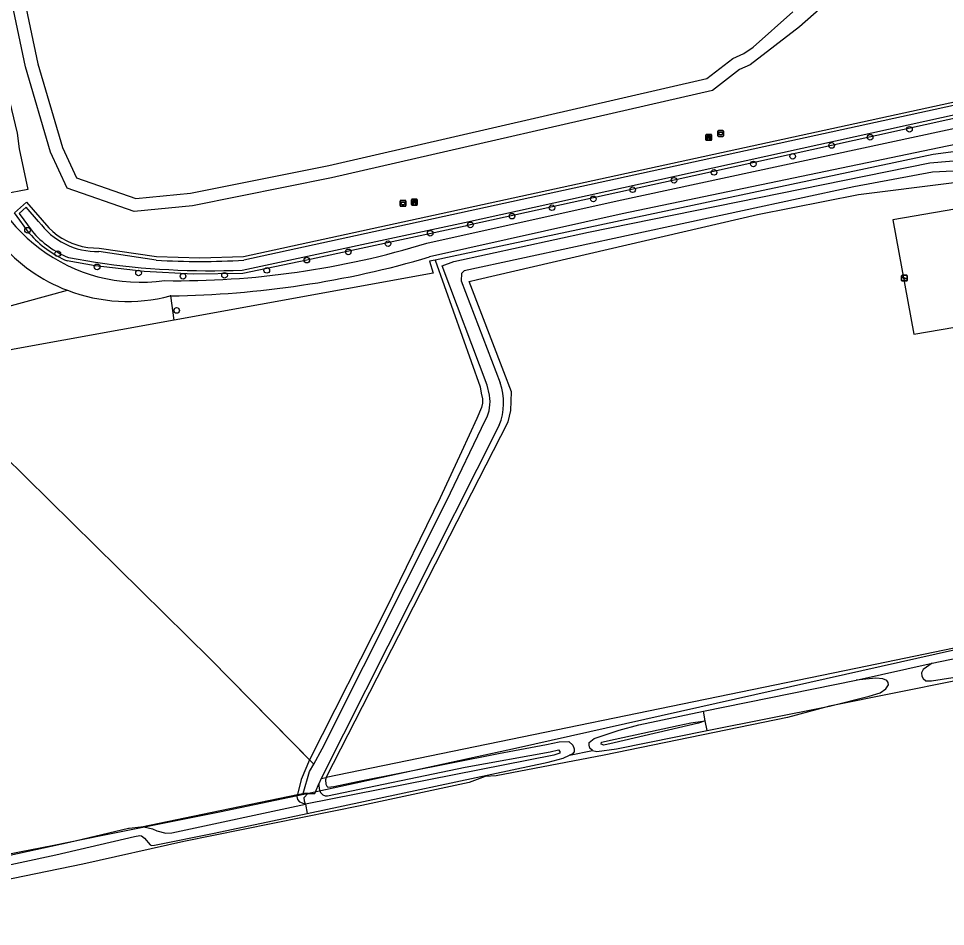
# Model space of a CAD drawing. Extents: x 162880 to 165536, y 384011 to 385179.
# Drawn here: x 163616.5 to 163777.7, y 384087.5 to 384245.3 of the extents above; entities that cross this region are included whole.
import ezdxf

# ---------------------------------------------------------------- set-up
doc = ezdxf.new("R2010")
doc.units = 0
for name, color, linetype in [('IMGEO_Afvalbak', 7, 'Continuous'), ('IMGEO_Bank', 7, 'Continuous'), ('IMGEO_Boom', 7, 'Continuous'), ('IMGEO_Bouwland', 7, 'Continuous'), ('IMGEO_Grasland_agrarisch', 7, 'Continuous'), ('IMGEO_Grasland_overig', 7, 'Continuous'), ('IMGEO_Greppel_droge_sloot', 7, 'Continuous'), ('IMGEO_Groenvoorziening', 7, 'Continuous'), ('IMGEO_Hek', 7, 'Continuous'), ('IMGEO_Loofbos', 7, 'Continuous'), ('IMGEO_Meer_plas_ven_vijver', 7, 'Continuous'), ('IMGEO_Oever', 7, 'Continuous'), ('IMGEO_Speelvoorziening', 7, 'Continuous'), ('IMGEO_Spoorbaan_halfverhard', 7, 'Continuous'), ('IMGEO_Struiken', 7, 'Continuous'), ('IMGEO_Voetpad_halfverhard', 7, 'Continuous'), ('IMGEO_Waterloop', 7, 'Continuous')]:
    doc.layers.add(name, color=color, linetype=linetype)

msp = doc.modelspace()

# ---------------------------------------------------------------- linework, layer by layer
at = {"layer": 'IMGEO_Afvalbak'}
for p, q in [((163738.07, 384224.91), (163738.07, 384225.71)), ((163738.07, 384225.71), (163738.07, 384224.91)), ((163738.17, 384225.81), (163738.96, 384225.81)), ((163738.96, 384225.81), (163738.17, 384225.81)), ((163738.96, 384224.81), (163738.17, 384224.81)), ((163738.17, 384224.81), (163738.96, 384224.81)), ((163739.06, 384225.71), (163739.06, 384224.91)), ((163739.06, 384224.91), (163739.06, 384225.71)), ((163682.82, 384212.77), (163682.82, 384213.57)), ((163682.82, 384213.57), (163682.82, 384212.77)), ((163682.92, 384213.67), (163683.71, 384213.67)), ((163683.71, 384213.67), (163682.92, 384213.67)), ((163683.81, 384213.57), (163683.81, 384212.77)), ((163683.81, 384212.77), (163683.81, 384213.57)), ((163683.71, 384212.67), (163682.92, 384212.67)), ((163682.92, 384212.67), (163683.71, 384212.67))]:
    msp.add_line(p, q, dxfattribs=at)
for points in [[(163738.22, 384225.52), (163738.92, 384225.52), (163738.77, 384225.05), (163738.36, 384225.05), (163738.22, 384225.52)], [(163682.96, 384213.39), (163683.67, 384213.39), (163683.52, 384212.92), (163683.11, 384212.92), (163682.96, 384213.39)]]:
    msp.add_lwpolyline(points, dxfattribs=at)
for centre, start, end in [((163738.17, 384225.71), 90, 180), ((163738.17, 384225.71), 90, 180), ((163738.17, 384224.91), 180, 270), ((163738.17, 384224.91), 180, 270), ((163738.96, 384225.71), 0, 90), ((163738.96, 384225.71), 360, 90), ((163738.96, 384224.91), 270, 0), ((163738.96, 384224.91), 270, 0), ((163682.92, 384213.57), 90, 180), ((163682.92, 384213.57), 90, 180), ((163683.71, 384213.57), 0, 90), ((163683.71, 384213.57), 360, 90), ((163682.92, 384212.77), 180, 270), ((163682.92, 384212.77), 180, 270), ((163683.71, 384212.77), 270, 0), ((163683.71, 384212.77), 270, 0)]:
    msp.add_arc(centre, 0.1, start, end, dxfattribs=at)
at = {"layer": 'IMGEO_Bank'}
for p, q in [((163735.98, 384224.2), (163735.98, 384225.04)), ((163735.98, 384225.04), (163735.98, 384224.2)), ((163736.06, 384225.12), (163736.9, 384225.12)), ((163736.9, 384225.12), (163736.06, 384225.12)), ((163736.98, 384225.05), (163736.98, 384224.21)), ((163736.98, 384224.21), (163736.98, 384225.05)), ((163736.91, 384224.13), (163736.07, 384224.13)), ((163736.07, 384224.13), (163736.91, 384224.13)), ((163736.29, 384224.63), (163736.29, 384224.74)), ((163736.68, 384224.52), (163736.29, 384224.52)), ((163736.62, 384224.74), (163736.34, 384224.74)), ((163736.34, 384224.74), (163736.34, 384224.63)), ((163736.34, 384224.62), (163736.62, 384224.62)), ((163736.63, 384224.63), (163736.63, 384224.74)), ((163736.67, 384224.74), (163736.67, 384224.63)), ((163684.81, 384212.94), (163684.81, 384213.78)), ((163684.81, 384213.78), (163684.81, 384212.94)), ((163684.88, 384213.87), (163685.72, 384213.87)), ((163685.72, 384213.87), (163684.88, 384213.87)), ((163685.11, 384213.37), (163685.11, 384213.48)), ((163685.45, 384213.48), (163685.16, 384213.48)), ((163685.16, 384213.48), (163685.16, 384213.37)), ((163685.45, 384213.37), (163685.45, 384213.48)), ((163685.5, 384213.48), (163685.5, 384213.37)), ((163685.8, 384213.79), (163685.8, 384212.95)), ((163685.8, 384212.95), (163685.8, 384213.79)), ((163685.73, 384212.87), (163684.89, 384212.87)), ((163684.89, 384212.87), (163685.73, 384212.87)), ((163685.5, 384213.26), (163685.11, 384213.26)), ((163685.16, 384213.37), (163685.45, 384213.37))]:
    msp.add_line(p, q, dxfattribs=at)
for points in [[(163736.29, 384224.74), (163736.2, 384224.74), (163736.2, 384224.9), (163736.76, 384224.9), (163736.76, 384224.74), (163736.68, 384224.74)], [(163736.23, 384224.52), (163736.09, 384224.52), (163736.2, 384224.62), (163736.29, 384224.62)], [(163736.28, 384224.52), (163736.28, 384224.31), (163736.24, 384224.31), (163736.24, 384224.52)], [(163736.68, 384224.62), (163736.76, 384224.62), (163736.88, 384224.52), (163736.74, 384224.52)], [(163736.73, 384224.52), (163736.73, 384224.31), (163736.69, 384224.31), (163736.69, 384224.52)], [(163685.11, 384213.48), (163685.02, 384213.48), (163685.02, 384213.65), (163685.59, 384213.65), (163685.59, 384213.48), (163685.5, 384213.48)], [(163685.05, 384213.26), (163684.91, 384213.26), (163685.02, 384213.37), (163685.11, 384213.37)], [(163685.1, 384213.26), (163685.1, 384213.05), (163685.06, 384213.05), (163685.06, 384213.26)], [(163685.5, 384213.37), (163685.59, 384213.37), (163685.7, 384213.26), (163685.56, 384213.26)], [(163685.55, 384213.26), (163685.55, 384213.05), (163685.51, 384213.05), (163685.51, 384213.26)]]:
    msp.add_lwpolyline(points, dxfattribs=at)
for centre, radius, start, end in [((163736.06, 384225.05), 0.0779, 92.4484, 184.2845), ((163736.06, 384225.05), 0.0779, 92.4484, 184.2845), ((163736.91, 384225.05), 0.0779, 2.4484, 94.2845), ((163736.91, 384225.05), 0.0779, 2.4484, 94.2845), ((163736.06, 384224.2), 0.0779, 182.4484, 274.2845), ((163736.06, 384224.2), 0.0779, 182.4484, 274.2845), ((163736.23, 384224.52), 0.00671, 2.8957, 87.1043), ((163736.29, 384224.52), 0.00671, 92.8957, 177.1043), ((163736.29, 384224.74), 0.00671, 2.8957, 87.1043), ((163736.29, 384224.63), 0.00671, 272.8957, 357.1043), ((163736.34, 384224.74), 0.00671, 92.8957, 177.1043), ((163736.34, 384224.63), 0.00671, 182.8957, 267.1043), ((163736.62, 384224.74), 0.00671, 2.8957, 87.1043), ((163736.62, 384224.63), 0.00671, 272.8957, 357.1043), ((163736.68, 384224.74), 0.00671, 92.8957, 177.1043), ((163736.68, 384224.63), 0.00671, 182.8957, 267.1043), ((163736.68, 384224.52), 0.00671, 2.8957, 87.1043), ((163736.74, 384224.52), 0.00671, 92.8957, 177.1043), ((163736.91, 384224.2), 0.0779, 272.4484, 4.2845), ((163736.91, 384224.2), 0.0779, 272.4484, 4.2845), ((163684.88, 384213.79), 0.0779, 92.4484, 184.2845), ((163684.88, 384213.79), 0.0779, 92.4484, 184.2845), ((163685.11, 384213.48), 0.00671, 2.8957, 87.1043), ((163685.16, 384213.48), 0.00671, 92.8957, 177.1043), ((163685.45, 384213.48), 0.00671, 2.8957, 87.1043), ((163685.5, 384213.48), 0.00671, 92.8957, 177.1043), ((163685.73, 384213.79), 0.0779, 2.4484, 94.2845), ((163685.73, 384213.79), 0.0779, 2.4484, 94.2845), ((163684.88, 384212.95), 0.0779, 182.4484, 274.2845), ((163684.88, 384212.95), 0.0779, 182.4484, 274.2845), ((163685.05, 384213.26), 0.00671, 2.8957, 87.1043), ((163685.11, 384213.26), 0.00671, 92.8957, 177.1043), ((163685.11, 384213.37), 0.00671, 272.8957, 357.1043), ((163685.16, 384213.37), 0.00671, 182.8957, 267.1043), ((163685.45, 384213.37), 0.00671, 272.8957, 357.1043), ((163685.5, 384213.37), 0.00671, 182.8957, 267.1043), ((163685.5, 384213.26), 0.00671, 2.8957, 87.1043), ((163685.56, 384213.26), 0.00671, 92.8957, 177.1043), ((163685.73, 384212.95), 0.0779, 272.4484, 4.2845), ((163685.73, 384212.95), 0.0779, 272.4484, 4.2845)]:
    msp.add_arc(centre, radius, start, end, dxfattribs=at)
at = {"layer": 'IMGEO_Boom'}
for centre in [(163771.41, 384226.04), (163764.57, 384224.66), (163757.86, 384223.24), (163751.1, 384221.34), (163744.25, 384220.02), (163737.41, 384218.55), (163730.46, 384217.18), (163723.25, 384215.54), (163716.42, 384213.94), (163709.23, 384212.41), (163702.27, 384210.94), (163618.02, 384208.5), (163695.02, 384209.42), (163688.04, 384207.96), (163680.71, 384206.16), (163623.27, 384204.41), (163673.8, 384204.73), (163630.11, 384202.12), (163666.59, 384203.3), (163637.32, 384201.07), (163645.06, 384200.5), (163652.28, 384200.66), (163659.63, 384201.52), (163643.95, 384194.55)]:
    msp.add_circle(centre, 0.489, dxfattribs=at)
at = {"layer": 'IMGEO_Bouwland'}
for points in [[(163669.93, 384113.34), (163701.6, 384175.2), (163702.07, 384177.18), (163702.16, 384180.42), (163700.88, 384183.88), (163694.8, 384199.6), (163696.26, 384199.93), (163744.98, 384211.21), (163762.51, 384214.71), (163794.91, 384218.78)], [(163768.5, 384210.31), (163772.14, 384190.41), (163811.9, 384197.22), (163808.26, 384217.12), (163768.5, 384210.31)]]:
    msp.add_lwpolyline(points, dxfattribs=at)
at = {"layer": 'IMGEO_Grasland_agrarisch'}
for points in [[(163688.91, 384203.3), (163687.95, 384203.1), (163688.59, 384201.03), (163643.49, 384192.85)], [(163688.91, 384203.3), (163696.71, 384181.26), (163696.94, 384180.18), (163697.14, 384179.2), (163697.14, 384178.42), (163696.96, 384177.7), (163696.13, 384175.79), (163693.49, 384170), (163689.8, 384161.99), (163680.31, 384142.65), (163667.08, 384116.41)], [(163615.03, 384187.69), (163610.51, 384182.07), (163609.74, 384173.4), (163649.77, 384133.98), (163667.08, 384116.41)], [(163667.08, 384116.41), (163665.63, 384113), (163664.96, 384110.38)]]:
    msp.add_lwpolyline(points, dxfattribs=at)
at = {"layer": 'IMGEO_Grasland_overig'}
for points in [[(163716.26, 384118.08), (163717.03, 384117.87), (163720.44, 384118.34), (163736.22, 384121.51)], [(163666.66, 384107.12), (163708.59, 384116.04), (163711.18, 384116.72), (163712.25, 384117.22)], [(163637.82, 384104.8), (163651.54, 384107.62), (163664.96, 384110.38)], [(163664.96, 384110.38), (163664.86, 384110.06), (163664.99, 384109.54), (163665.29, 384109.11), (163666.36, 384108.74)], [(163637.82, 384104.8), (163638.27, 384104.81), (163639.75, 384104.45), (163640.53, 384104.07), (163642.04, 384103.66), (163643.12, 384103.76), (163666.36, 384108.74)], [(163666.36, 384108.74), (163666.66, 384107.12)], [(163573.72, 384089.16), (163605.87, 384096.28), (163622.92, 384099.92), (163636.63, 384103.12), (163637.54, 384103.28), (163637.81, 384103.23), (163638.33, 384102.82), (163639.34, 384101.63), (163639.58, 384101.53), (163640.07, 384101.57), (163650.45, 384103.67), (163666.66, 384107.12)], [(163573.38, 384090.79), (163625.3, 384102.13), (163635.57, 384104.54), (163635.67, 384104.53), (163637.7, 384104.78), (163637.82, 384104.8)]]:
    msp.add_lwpolyline(points, dxfattribs=at)
at = {"layer": 'IMGEO_Greppel_droge_sloot'}
for points in [[(163775.34, 384133.21), (163789.9, 384136.27), (163791.69, 384136.35), (163792.35, 384136.25), (163792.99, 384135.8)], [(163775.34, 384133.21), (163773.77, 384132.15), (163773.52, 384131.55), (163773.57, 384130.99), (163773.78, 384130.55), (163774.24, 384130.18), (163775.23, 384130.16), (163778.92, 384130.77), (163793.06, 384133.71), (163793.69, 384134.02), (163793.9, 384134.39), (163793.85, 384134.85), (163793.52, 384135.4), (163792.99, 384135.8)], [(163735.58, 384124.88), (163762.13, 384130.28)], [(163757.52, 384125.78), (163764.38, 384127.48), (163766.29, 384128.06), (163767.27, 384128.75), (163767.73, 384129.45), (163767.7, 384129.9), (163767.45, 384130.24), (163766.78, 384130.54), (163765.56, 384130.65), (163762.13, 384130.28)], [(163735.86, 384123.22), (163735.58, 384124.88)], [(163736.22, 384121.51), (163757.52, 384125.78)], [(163735.86, 384123.22), (163734.69, 384122.78), (163720.03, 384119.38), (163718.27, 384119), (163717.8, 384119.13), (163717.84, 384119.52), (163720.19, 384120.05), (163731.18, 384122.39), (163733.39, 384122.84), (163735.86, 384123.22)], [(163736.22, 384121.51), (163735.86, 384123.22)], [(163668.7, 384112.24), (163668.65, 384111.91), (163668.79, 384111.12), (163669.03, 384110.72), (163669.38, 384110.37), (163669.76, 384110.17), (163670.19, 384110.15), (163694.1, 384115.14), (163708.92, 384117.84), (163710.34, 384118.17), (163710.6, 384117.9), (163710.58, 384117.58), (163709.53, 384117.22), (163666.36, 384108.74)], [(163666.36, 384108.74), (163666.18, 384109.24), (163666.15, 384109.86), (163666.74, 384110.58)]]:
    msp.add_lwpolyline(points, dxfattribs=at)
at = {"layer": 'IMGEO_Groenvoorziening'}
for points in [[(163608.93, 384262.68), (163607.96, 384267.98), (163607.59, 384271.1), (163605.13, 384271.31), (163610.18, 384250.34), (163616.19, 384225.37), (163616.57, 384222.66), (163618.07, 384215.6), (163613.84, 384214.74), (163612.35, 384220.74), (163611, 384224.03), (163610.74, 384225.11)], [(163779.43, 384271.18), (163766.57, 384256.55), (163761.05, 384251.64), (163752.29, 384243.83), (163743.67, 384237.25), (163741.86, 384236.43), (163737.13, 384232.79), (163670.88, 384217.58), (163646.71, 384212.76), (163636.58, 384211.75), (163624.89, 384215.8), (163621.99, 384222.08), (163617.65, 384236.89), (163613.52, 384256.49), (163613.1, 384256.81), (163611.67, 384257.86), (163611.14, 384258.17)], [(163628.5, 384205.51), (163630.5, 384205.38), (163640.44, 384203.91), (163648.01, 384203.68), (163655.57, 384203.91), (163802.16, 384235.82), (163802.27, 384233.04)], [(163802.27, 384233.04), (163757.86, 384223.24), (163730.46, 384217.18), (163695.02, 384209.42), (163694.14, 384209.22), (163666.59, 384203.3), (163655.44, 384200.96), (163646.83, 384200.86), (163638.28, 384201.32), (163629.77, 384202.33), (163624.93, 384203.15)], [(163794.91, 384218.78), (163795.72, 384219.86), (163795.86, 384221.49), (163795, 384223), (163788.61, 384223.38), (163775.52, 384221.67), (163744.06, 384215), (163691.89, 384203.93), (163688.91, 384203.3)], [(163618.34, 384207.95), (163615.72, 384211.52), (163617.86, 384213.37), (163621.7, 384208.92)]]:
    msp.add_lwpolyline(points, dxfattribs=at)
for centre, radius, start, end in [((163630.25, 384217.52), 12.14, 225.1719, 261.7048), ((163632.4, 384220.35), 18.75, 221.4186, 246.5442)]:
    msp.add_arc(centre, radius, start, end, dxfattribs=at)
at = {"layer": 'IMGEO_Hek'}
for points in [[(163667.79, 384115.68), (163649.77, 384133.98), (163609.74, 384173.4), (163610.51, 384182.07), (163615.03, 384187.69)], [(163586.69, 384094.3), (163598.55, 384096.77), (163607.68, 384098.63), (163616.63, 384100.42), (163622.58, 384101.6), (163630.81, 384103.26), (163651.43, 384107.4), (163667.16, 384110.71), (163702.89, 384118.44), (163814.31, 384143.43)], [(163635.57, 384104.54), (163635.67, 384104.53)]]:
    msp.add_lwpolyline(points, dxfattribs=at)
at = {"layer": 'IMGEO_Loofbos'}
for points in [[(163609.88, 384193.99), (163624.96, 384198.05)], [(163643.49, 384192.85), (163642.96, 384197.09)], [(163643.49, 384192.85), (163615.03, 384187.69)]]:
    msp.add_lwpolyline(points, dxfattribs=at)
at = {"layer": 'IMGEO_Meer_plas_ven_vijver'}
msp.add_lwpolyline([(163615.81, 384256.4), (163619.81, 384237.43), (163624.08, 384222.87), (163626.52, 384217.6), (163636.85, 384214.01), (163646.38, 384214.96), (163670.41, 384219.76), (163736.16, 384234.85), (163740.71, 384238.35), (163742.58, 384239.2), (163744.22, 384240.31), (163751.14, 384246.47)], dxfattribs=at)
at = {"layer": 'IMGEO_Oever'}
for points in [[(163669.08, 384113.16), (163669.93, 384113.34)], [(163664.96, 384110.38), (163665.94, 384110.59)]]:
    msp.add_lwpolyline(points, dxfattribs=at)
at = {"layer": 'IMGEO_Speelvoorziening'}
for p, q in [((163770.14, 384200.66), (163770.93, 384200.66)), ((163770.93, 384200.66), (163770.14, 384200.66)), ((163770.04, 384199.77), (163770.04, 384200.56)), ((163770.04, 384200.56), (163770.04, 384199.77)), ((163770.43, 384200.19), (163770.09, 384200.33)), ((163770.11, 384200.39), (163770.99, 384200.04)), ((163770.93, 384199.67), (163770.14, 384199.67)), ((163770.14, 384199.67), (163770.93, 384199.67)), ((163770.96, 384199.98), (163770.62, 384200.11)), ((163771.03, 384200.56), (163771.03, 384199.77)), ((163771.03, 384199.77), (163771.03, 384200.56))]:
    msp.add_line(p, q, dxfattribs=at)
for centre, radius, start, end in [((163770.14, 384200.56), 0.1, 90, 180), ((163770.14, 384200.56), 0.1, 90, 180), ((163770.93, 384200.56), 0.1, 0, 90), ((163770.93, 384200.56), 0.1, 360, 90), ((163770.14, 384199.77), 0.1, 180, 270), ((163770.14, 384199.77), 0.1, 180, 270), ((163770.1, 384200.36), 0.0327, 68.078, 248.078), ((163770.5, 384200.1), 0.12, 130.9928, 5.1632), ((163770.93, 384199.77), 0.1, 270, 0), ((163770.93, 384199.77), 0.1, 270, 0), ((163770.98, 384200.01), 0.0327, 248.078, 68.078)]:
    msp.add_arc(centre, radius, start, end, dxfattribs=at)
at = {"layer": 'IMGEO_Spoorbaan_halfverhard'}
for points in [[(163855.02, 384145.7), (163842.46, 384142.84), (163834.48, 384141.16), (163809.54, 384136.13), (163790.97, 384132.49), (163757.52, 384125.78)], [(163757.52, 384125.78), (163750.21, 384123.78), (163718.33, 384117.26), (163699.5, 384113.65), (163697.58, 384113.54), (163694.82, 384112.47), (163676.14, 384108.52), (163645.22, 384102.21), (163627.62, 384098.32), (163588.66, 384090.3), (163583.53, 384089.98), (163580.25, 384089.22), (163576.93, 384088.08), (163574.07, 384087.47)]]:
    msp.add_lwpolyline(points, dxfattribs=at)
at = {"layer": 'IMGEO_Struiken'}
for points in [[(163811.84, 384142.97), (163810.9, 384142.67), (163807.86, 384141.85), (163800.48, 384140.23), (163764.07, 384132.73), (163669.93, 384113.34)], [(163762.13, 384130.28), (163775.34, 384133.21)], [(163716.26, 384118.08), (163715.8, 384118.48), (163715.67, 384118.96), (163715.67, 384119.46), (163716.59, 384120.15), (163720.93, 384121.57), (163724.32, 384122.52), (163735.58, 384124.88)], [(163669.93, 384113.34), (163669.81, 384112.93), (163669.92, 384112.18), (163670.08, 384111.87), (163670.27, 384111.7), (163671.26, 384111.8), (163675.43, 384112.64), (163699.93, 384117.56), (163708.29, 384119.12), (163710.45, 384119.54), (163712.13, 384119.6), (163712.88, 384118.99), (163713.11, 384118.34), (163713.07, 384117.83), (163712.71, 384117.44), (163712.25, 384117.22)], [(163712.25, 384117.22), (163716.26, 384118.08)]]:
    msp.add_lwpolyline(points, dxfattribs=at)
at = {"layer": 'IMGEO_Voetpad_halfverhard'}
for points in [[(163687.46, 384206.24), (163720.59, 384213.63), (163781.73, 384226.75)], [(163807.63, 384223.05), (163806.75, 384223.84), (163804.65, 384225.58), (163803.69, 384226.14), (163802.34, 384226.28), (163799.23, 384226.11), (163790.11, 384225.48), (163786.61, 384224.93), (163721.43, 384211.37), (163687.95, 384203.85)], [(163642.96, 384197.09), (163642.85, 384197.09)]]:
    msp.add_lwpolyline(points, dxfattribs=at)
for centre, radius, start, end in [((163637.77, 384228.88), 29.43, 188.3599, 278.0103), ((163635.38, 384225.29), 29.17, 220.6061, 249.0536), ((163643.93, 384348.18), 148.46, 269.2039, 287.0465), ((163640.78, 384364.7), 167.63, 270.7431, 286.3441), ((163635.39, 384225.32), 29.2, 249.049, 284.7893)]:
    msp.add_arc(centre, radius, start, end, dxfattribs=at)
at = {"layer": 'IMGEO_Waterloop'}
for points in [[(163801.73, 384233.56), (163801.66, 384235.08), (163655.64, 384203.3)], [(163655.37, 384201.57), (163694.01, 384209.82), (163801.73, 384233.56)], [(163698.35, 384179.82), (163697.93, 384181.55), (163690.11, 384202.3), (163692.18, 384203.08), (163715.56, 384208.16), (163774.97, 384220.19), (163794.11, 384221.82), (163795.01, 384221.51), (163794.92, 384220.47), (163794.61, 384219.51), (163775.39, 384218.57), (163761.72, 384216.05), (163693.98, 384201.42), (163693.51, 384200.95), (163693.46, 384199.7), (163700.2, 384181.97)], [(163619.94, 384210.02), (163617.8, 384212.5), (163616.55, 384211.43), (163618.81, 384208.35)], [(163640.39, 384203.3), (163630.44, 384204.77)], [(163625.13, 384203.74), (163629.86, 384202.94)], [(163665.94, 384110.59), (163667.08, 384114.4), (163667.79, 384115.68), (163669.27, 384118.36), (163690.88, 384161.41), (163697.69, 384175.55)], [(163700.05, 384174.61), (163669.08, 384113.16)], [(163666.74, 384110.58), (163668, 384110.56), (163668.18, 384110.99), (163668.7, 384112.24)], [(163669.08, 384113.16), (163668.7, 384112.24)], [(163666.74, 384110.58), (163666.29, 384110.58), (163665.94, 384110.59)]]:
    msp.add_lwpolyline(points, dxfattribs=at)
for centre, radius, start, end in [((163630.25, 384217.52), 12.75, 216.0461, 270.8456), ((163631.36, 384218.93), 16.42, 220.1454, 247.7116), ((163649.69, 384334.05), 132.6, 261.3975, 272.4555), ((163648, 384327.5), 124.43, 266.4931, 273.5219), ((163690.76, 384178.48), 10.06, 337.3755, 20.305), ((163691.98, 384178.62), 6.48, 331.7026, 10.6499)]:
    msp.add_arc(centre, radius, start, end, dxfattribs=at)

doc.saveas('drawing.dxf')
